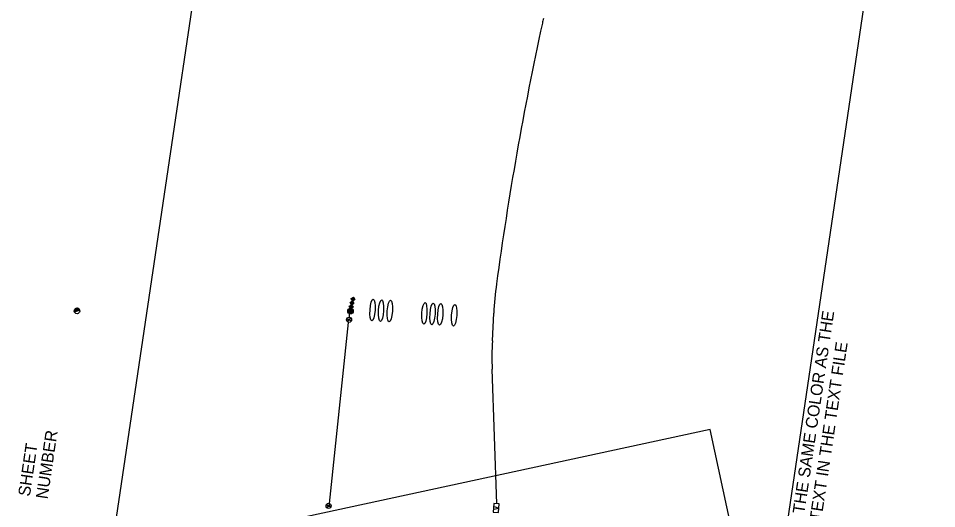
# Model space of a CAD drawing. Extents: x 601462 to 605493, y 331960 to 402715.
# Drawn here: x 601481 to 602828, y 355593 to 356312 of the extents above; entities that cross this region are included whole.
import ezdxf

# ---------------------------------------------------------------- set-up
doc = ezdxf.new("R2010")
doc.units = 0
for name, color, linetype in [('P_FTMS', 7, 'Continuous'), ('P_FTMSConduit', 7, 'Continuous'), ('P_MISC_TXT_2A (Construction)', 7, 'Continuous'), ('P_MISC_TXT_2B (Construction)', 7, 'Continuous')]:
    doc.layers.add(name, color=color, linetype=linetype)

# ---------------------------------------------------------------- blocks, each defined once
blk = doc.blocks.new('FPB24')
at = {"layer": 'P_FTMS'}
for p, q in [((0, 24.4), (0, 24.4)), ((0, 24.4), (0, 24.4)), ((0, 24.4), (0, -24.4)), ((0, 22.8), (1.6, 24.3)), ((0, 20.7), (3.4, 24.1)), ((0, 18.6), (5.1, 23.8)), ((0, 16.6), (6.8, 23.4)), ((0, 14.5), (8.3, 22.8)), ((24.3, -1.5), (0, 22.8)), ((0, 12.4), (9.9, 22.3)), ((0, 10.3), (11.2, 21.6)), ((0, 8.3), (12.5, 20.8)), ((24.1, -3.4), (0, 20.7)), ((0, 6.2), (13.8, 20.1)), ((0, 4.1), (15, 19.1)), ((23.8, -5.2), (0, 18.6)), ((0, 2.1), (16.1, 18.2)), ((0, 0), (17.2, 17.2)), ((23.3, -6.8), (0, 16.6)), ((0, -2.1), (18.2, 16.1)), ((0, -4.1), (19.2, 15)), ((22.8, -8.4), (0, 14.5)), ((0, -6.2), (20, 13.8)), ((0, -8.3), (20.8, 12.5)), ((22.3, -9.8), (0, 12.4)), ((0, -10.3), (21.6, 11.3)), ((21.6, -11.2), (0, 10.3)), ((0, -12.4), (22.2, 9.8)), ((0, -14.5), (22.8, 8.3)), ((20.9, -12.6), (0, 8.3)), ((0, -16.6), (23.4, 6.8)), ((20, -13.8), (0, 6.2)), ((0, -18.6), (23.8, 5.1)), ((19.1, -15), (0, 4.1)), ((0, -20.7), (24.1, 3.4)), ((18.2, -16.2), (0, 2.1)), ((0, -22.8), (24.3, 1.5)), ((17.2, -17.2), (0, 0)), ((24.3, 0.5), (0.5, 24.4)), ((24.2, 2.7), (2.7, 24.2)), ((23.7, 5.2), (5.2, 23.8)), ((22.9, 8.1), (8.1, 22.9)), ((21.2, 11.9), (12, 21.2)), ((16.1, -18.2), (0, -2.1)), ((15, -19.2), (0, -4.1)), ((13.8, -20), (0, -6.2)), ((12.6, -20.8), (0, -8.3)), ((11.2, -21.6), (0, -10.3)), ((9.8, -22.2), (0, -12.4)), ((8.4, -22.9), (0, -14.5)), ((6.8, -23.3), (0, -16.6)), ((5.1, -23.8), (0, -18.6)), ((3.4, -24.1), (0, -20.7)), ((1.5, -24.3), (0, -22.8)), ((0.3, -24.4), (0, -24.1)), ((0.5, -24.3), (24.3, -0.5)), ((2.7, -24.1), (24.1, -2.8)), ((5.2, -23.7), (23.8, -5.1)), ((8, -23), (22.9, -8.1)), ((11.8, -21.4), (21.2, -11.9))]:
    blk.add_line(p, q, dxfattribs=at)
blk.add_circle((0, 0), 24.4, dxfattribs=at)
blk.add_arc((0, 0), 24.4, 270, 90, dxfattribs=at)
blk = doc.blocks.new('_U233')
at = {"layer": 'P_FTMS'}
for p, q in [((12.1, 1.6), (-12.2, -0.1)), ((11.8, 3), (-12.1, 1.4)), ((11.9, 2.3), (-12.1, 0.6)), ((12.1, 0.8), (-12.1, -0.8)), ((12.1, 0.1), (-12.1, -1.6)), ((11.6, 3.7), (-12, 2.1)), ((-11.9, 2.5), (-11.4, -4.2)), ((11.3, 4.4), (-11.8, 2.9)), ((11, 5.2), (-11.6, 3.6)), ((10.6, 5.9), (-11.4, 4.4)), ((-11.3, 4.5), (-10.6, -6)), ((10.2, 6.6), (-11, 5.1)), ((9.8, 7.3), (-10.7, 5.9)), ((-10.7, 5.9), (-9.8, -7.2)), ((9.2, 8), (-10.2, 6.6)), ((-10, 6.9), (-9, -8.2)), ((8.6, 8.6), (-9.7, 7.4)), ((-9.3, 7.8), (-8.2, -9)), ((7.8, 9.3), (-9, 8.2)), ((-8.6, 8.5), (-7.4, -9.6)), ((6.9, 10), (-8.2, 9)), ((-8, 9.2), (-6.6, -10.2)), ((-7.3, 9.7), (-5.9, -10.6)), ((5.8, 10.7), (-7.2, 9.8)), ((-6.6, 10.3), (-5.1, -11)), ((4.5, 11.3), (-6, 10.6)), ((-5.9, 10.7), (-4.4, -11.4)), ((-5.1, 11), (-3.6, -11.6)), ((-4.4, 11.3), (-2.9, -11.8)), ((2.5, 11.9), (-4.1, 11.5)), ((-3.7, 11.6), (-2.1, -12)), ((-3, 11.8), (-1.4, -12.1)), ((-2.3, 12), (-0.6, -12.2)), ((-1.6, 12.1), (0.1, -12.2)), ((-0.8, 12.1), (0.8, -12.1)), ((-0.1, 12.2), (1.6, -12.1)), ((0.6, 12.1), (2.3, -11.9)), ((1.4, 12.1), (3, -11.8)), ((2.1, 12), (3.7, -11.6)), ((2.9, 11.8), (4.4, -11.3)), ((3.6, 11.6), (5.1, -11)), ((4.4, 11.3), (5.9, -10.7)), ((5.1, 11), (6.6, -10.2)), ((5.9, 10.6), (7.3, -9.8)), ((6.6, 10.2), (8, -9.2)), ((7.4, 9.7), (8.6, -8.6)), ((8.2, 9), (9.3, -7.8)), ((9, 8.2), (10, -6.9)), ((9.8, 7.2), (10.7, -5.8)), ((10.6, 5.9), (11.3, -4.5)), ((11.5, 4), (11.9, -2.5)), ((12.1, -0.6), (-12, -2.3)), ((12.1, -1.4), (-11.8, -3)), ((12, -2.1), (-11.6, -3.7)), ((11.8, -2.9), (-11.3, -4.4)), ((11.6, -3.6), (-11, -5.1)), ((11.3, -4.4), (-10.7, -5.9)), ((11.1, -5.1), (-10.2, -6.6)), ((10.6, -5.9), (-9.8, -7.3)), ((10.2, -6.6), (-9.2, -8)), ((9.6, -7.4), (-8.5, -8.6)), ((9, -8.2), (-7.8, -9.3)), ((8.2, -9), (-6.9, -10)), ((7.3, -9.8), (-5.8, -10.7)), ((6, -10.6), (-4.5, -11.3)), ((4.1, -11.5), (-2.6, -11.9))]:
    blk.add_line(p, q, dxfattribs=at)
blk.add_circle((0, 0), 12.2, dxfattribs=at)
blk = doc.blocks.new('FMD')
at = {"layer": 'P_FTMS'}
for p, q in [((16.9, 17.6), (-16.9, 17.6)), ((-16.1, 16.1), (-16.1, 18.4)), ((16.1, 16.1), (-16.1, 16.1)), ((15.5, 19), (-15.5, 19)), ((-14.6, 14.6), (-14.6, 19.9)), ((14.6, 14.6), (-14.6, 14.6)), ((14, 20.5), (-14, 20.5)), ((-13.2, 13.2), (-13.2, 21.3)), ((13.2, 13.2), (-13.2, 13.2)), ((12.5, 21.9), (-12.5, 21.9)), ((-11.7, 11.7), (-11.7, 22.8)), ((11.7, 11.7), (-11.7, 11.7)), ((11.1, 23.4), (-11.1, 23.4)), ((-10.2, 10.2), (-10.2, 24.2)), ((10.2, 10.2), (-10.2, 10.2)), ((9.6, 24.9), (-9.6, 24.9)), ((-8.8, 8.8), (-8.8, 25.7)), ((8.8, 8.8), (-8.8, 8.8)), ((8.2, 26.3), (-8.2, 26.3)), ((-7.3, 7.3), (-7.3, 27.2)), ((7.3, 7.3), (-7.3, 7.3)), ((6.7, 27.8), (-6.7, 27.8)), ((-5.9, 5.9), (-5.9, 28.6)), ((5.9, 5.9), (-5.9, 5.9)), ((5.2, 29.3), (-5.2, 29.3)), ((-4.4, 4.4), (-4.4, 30.1)), ((4.4, 4.4), (-4.4, 4.4)), ((3.8, 30.7), (-3.8, 30.7)), ((-2.9, 2.9), (-2.9, 31.6)), ((2.9, 2.9), (-2.9, 2.9)), ((2.3, 32.2), (-2.3, 32.2)), ((-1.5, 1.5), (-1.5, 33)), ((1.5, 1.5), (-1.5, 1.5)), ((0.8, 33.6), (-0.8, 33.6)), ((0, 0), (0, 34.5)), ((1.5, 1.5), (1.5, 33)), ((2.9, 2.9), (2.9, 31.6)), ((4.4, 4.4), (4.4, 30.1)), ((5.9, 5.9), (5.9, 28.6)), ((7.3, 7.3), (7.3, 27.2)), ((8.8, 8.8), (8.8, 25.7)), ((10.2, 10.2), (10.2, 24.2)), ((11.7, 11.7), (11.7, 22.8)), ((13.2, 13.2), (13.2, 21.3)), ((14.6, 14.6), (14.6, 19.9)), ((16.1, 16.1), (16.1, 18.4))]:
    blk.add_line(p, q, dxfattribs=at)
blk.add_lwpolyline([(-17.2, 17.2), (0, 34.5), (17.2, 17.2), (0, 0)], close=True, dxfattribs=at)
blk = doc.blocks.new('FTMS_FCV')
at = {"layer": 'P_FTMS'}
blk.add_line((12.7, 16.3), (0.6, -21.9), dxfattribs=at)
blk.add_lwpolyline([(39.1, 24.4), (-39.1, 24.4), (-39.1, -24.4), (39.1, -24.4)], close=True, dxfattribs=at)
blk.add_lwpolyline([(-12.1, 16.2), (0.6, -21.9)], dxfattribs=at)

msp = doc.modelspace()

# ---------------------------------------------------------------- linework, layer by layer
at = {"layer": 'P_FTMS'}
for centre in [(601965.7, 355869.6), (601935.7, 355596.7)]:
    msp.add_circle(centre, 3.75, dxfattribs=at)
for centre, start, end in [((601965.1, 355874.1), 224.5444, 330.8), ((601966.3, 355865.2), 44.5444, 150.8), ((601935.1, 355601.2), 224.5444, 330.8), ((601936.3, 355592.3), 44.5444, 150.8)]:
    msp.add_arc(centre, 3.75, start, end, dxfattribs=at)
for centre in [(602000.2, 355884), (602012.6, 355883.2), (602025.5, 355882.4), (602076.2, 355879), (602088.2, 355878.3), (602099.5, 355877.6), (602119.9, 355876.3)]:
    msp.add_ellipse(centre, major_axis=(1, 15.9), ratio=0.23471, dxfattribs=at)
at = {"layer": 'P_FTMSConduit'}
for p, q in [((601965.9, 355878.7), (601966.1, 355873.4)), ((602176, 355838.8), (602178, 355879.5)), ((601937.2, 355600.3), (601965, 355865.7)), ((602182.4, 355600), (602175.6, 355797.1))]:
    msp.add_line(p, q, dxfattribs=at)
for centre, radius, start, end in [((602347, 356283.5), 100, 163.701, 167.7742), ((607112.7, 355250.9), 4976.3, 167.7742, 172.2466), ((602677.4, 355854.8), 500, 172.2466, 177.1639), ((602675.3, 355814.1), 500, 177.1639, 181.945)]:
    msp.add_arc(centre, radius, start, end, dxfattribs=at)
at = {"layer": 'P_MISC_TXT_2A (Construction)'}
msp.add_lwpolyline([(602570.1, 355311.3), (602801.2, 356869.2), (601836.8, 357012.3), (601605.6, 355454.4)], close=True, dxfattribs=at)
at = {"layer": 'P_MISC_TXT_2B (Construction)'}
msp.add_lwpolyline([(602827.7, 354169), (602495.5, 355708.6), (601542.4, 355503), (601874.6, 353963.4)], close=True, dxfattribs=at)

# ---------------------------------------------------------------- block references
at = {"layer": 'P_FTMS'}
for name, p, xscale, yscale, rotation in [('FMD', (601968.6, 355900.6), 0.16404166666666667, 0.1640416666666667, -103.3212645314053), ('FPB24', (601566.6, 355882.5), 0.1640416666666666, 0.1640416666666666, 109.56165001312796), ('FMD', (601966.1, 355889.6), 0.16404166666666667, 0.1640416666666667, -103.3212645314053), ('FMD', (601967.3, 355895.1), 0.16404166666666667, 0.1640416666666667, -103.3212645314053), ('_U233', (601967.8, 355882.2), 0.32808333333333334, 0.32808333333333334, -9.214128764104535), ('FTMS_FCV', (602181.5, 355593.6), 0.1640416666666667, 0.16404166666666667, 86.34463929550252)]:
    msp.add_blockref(name, p, dxfattribs=dict(at, xscale=xscale, yscale=yscale, rotation=rotation))

# ---------------------------------------------------------------- texts
at = {"layer": 'P_MISC_TXT_2A (Construction)'}
for s, p in [('THIS CELL SHOULD BE THE SAME COLOR AS THE', (602594.4, 355320.8)), ("RESPECTIVE SHEET'S TEXT IN THE TEXT FILE", (602620.3, 355316.9)), ('NUMBER', (601523.4, 355606)), ('SHEET', (601497.4, 355609.9))]:
    msp.add_text(s, height=17.5, rotation=81.5611, dxfattribs=at).set_placement(p)

doc.saveas('drawing.dxf')
